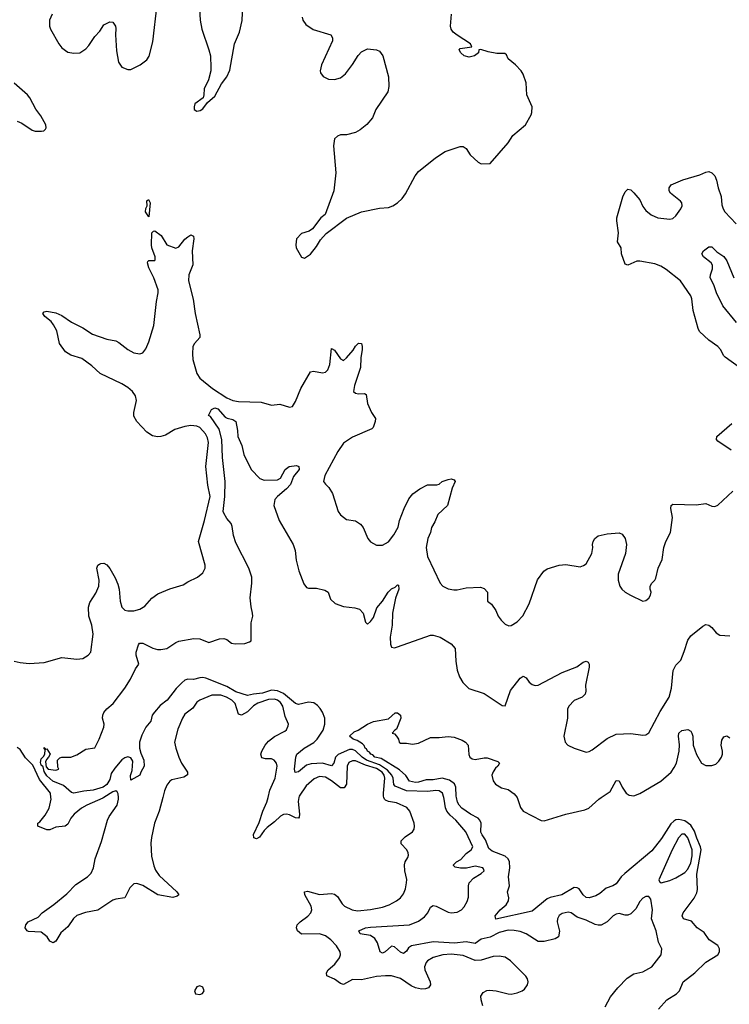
# Model space of a CAD drawing. Header units: inches. Extents: x 2134017 to 2292458, y 756222 to 916513.
# Tile 352 of 387: x 2244348 to 2249087, y 898620 to 905192. Entities that reach past the tile are written whole.
import ezdxf

# ---------------------------------------------------------------- set-up
doc = ezdxf.new("R2010")
doc.units = ezdxf.units.IN
doc.header["$MEASUREMENT"] = 0
doc.layers.add('C2849', color=7, linetype='Continuous')
doc.layers.add('C2940', color=7, linetype='Continuous')

msp = doc.modelspace()

# ---------------------------------------------------------------- linework, layer by layer
at = {"layer": 'C2849', "color": 5}
for points, elevation in [([(2245302.6, 900000), (2245279.3, 899910), (2245247.3, 899830), (2245226.9, 899733.1), (2245224.2, 899695.8), (2245228.4, 899608.4), (2245243.2, 899543.2), (2245254.9, 899514.9), (2245279.9, 899479.9), (2245397.6, 899370), (2245410.4, 899349.6), (2245398.9, 899341.1), (2245370, 899332.8), (2245270, 899349.8), (2245170, 899412), (2245130, 899426), (2245110, 899425.1), (2245082.2, 899397.8), (2245050, 899329.7), (2244990, 899321.6), (2244970, 899314.5), (2244870, 899247.3), (2244786.8, 899233.2), (2244728.3, 899211.6), (2244707.7, 899192.3), (2244670, 899136.4), (2244622.2, 899097.8), (2244590, 899042), (2244572, 899030), (2244550, 899041.2), (2244530.9, 899070.9), (2244490, 899100.5), (2244405.6, 899105.6), (2244397.2, 899110), (2244384, 899130), (2244388, 899150), (2244404, 899170), (2244470, 899202.4), (2244498, 899230), (2244574.7, 899285.3), (2244663, 899357), (2244721.5, 899418.5), (2244801.2, 899470), (2244824.3, 899495.7), (2244839.8, 899530), (2244852.7, 899590), (2244894.4, 899705.6), (2244934, 899850), (2244945.8, 899874.2), (2244999.6, 899950), (2245008.3, 899990), (2245007.1, 900000)], 280), ([(2244909.1, 900000), (2244903.4, 899996.6), (2244795.3, 899950), (2244759.6, 899930), (2244711.6, 899890), (2244690, 899861.6), (2244670, 899822.4), (2244651, 899809), (2244590, 899801.4), (2244550, 899785.1), (2244530, 899785.1), (2244468.7, 899808.7), (2244469.6, 899830), (2244481.6, 899838.4), (2244516.7, 899883.4), (2244543.7, 899930), (2244556.8, 899990), (2244555.7, 900000)], 280), ([(2246211.2, 900000), (2246206.4, 899973.6), (2246216.1, 899890), (2246215.1, 899870), (2246210, 899862), (2246190, 899863.9), (2246150, 899884.7), (2246130, 899889.3), (2246110, 899886.6), (2246090, 899875.6), (2246050, 899837), (2246000.7, 899799.3), (2245980.8, 899779.2), (2245950, 899735.6), (2245930, 899723.7), (2245911.8, 899730), (2245910, 899754.4), (2245946.8, 899833.2), (2245970.5, 899910), (2245998.8, 899970), (2246005.9, 900000)], 280), ([(2247439.8, 898610), (2247428.4, 898650), (2247426.9, 898673.1), (2247442, 898698), (2247467.4, 898712.6), (2247484.7, 898715.3), (2247530, 898710.3), (2247610, 898689), (2247630, 898687.9), (2247670, 898695.6), (2247703.7, 898710), (2247718.2, 898721.8), (2247738, 898750), (2247743, 898770), (2247738.7, 898790), (2247727.2, 898807.2), (2247626, 898910), (2247590, 898934), (2247550, 898942), (2247510, 898939.8), (2247430, 898915), (2247390, 898912.5), (2247310, 898945), (2247230, 898955.2), (2247173.4, 898950), (2247110, 898931.2), (2247070.3, 898910), (2247061.1, 898898.9), (2247051, 898870), (2247052.6, 898850), (2247089.1, 898770), (2247091.7, 898750), (2247078.4, 898730), (2247057.6, 898722.4), (2247030, 898720.2), (2246990, 898729), (2246962.6, 898742.6), (2246890, 898792.8), (2246830, 898809.8), (2246790.7, 898810.7), (2246730, 898804.5), (2246630, 898782.3), (2246570, 898785.3), (2246510, 898751.1), (2246490, 898757.7), (2246450, 898787.8), (2246399.5, 898810), (2246395.8, 898830), (2246407.1, 898850), (2246452.3, 898887.7), (2246483.1, 898930), (2246489.7, 898950), (2246488.4, 898970), (2246463.5, 899010), (2246424.4, 899050), (2246390, 899076.8), (2246349.2, 899089.2), (2246230, 899087), (2246203.1, 899110), (2246196.5, 899130), (2246200.9, 899150), (2246221.1, 899170), (2246272.7, 899207.3), (2246291.7, 899230), (2246298.5, 899250), (2246295.1, 899275.1), (2246252.2, 899350), (2246249.9, 899370.1), (2246270, 899374.2), (2246350, 899351.8), (2246430, 899358.6), (2246450, 899355.9), (2246470, 899339.5), (2246501.3, 899290), (2246515.7, 899275.7), (2246568, 899250), (2246603.7, 899243.7), (2246690, 899251.7), (2246770, 899267.8), (2246815.5, 899284.5), (2246863.6, 899310), (2246889.8, 899330.2), (2246910, 899357.1), (2246923.5, 899390), (2246931.7, 899431.7), (2246932.4, 899452.4), (2246919.7, 899510), (2246916.9, 899550), (2246920.9, 899570), (2246940.2, 899599.8), (2246944.7, 899615.3), (2246942.7, 899630), (2246932.3, 899650), (2246895.1, 899690), (2246894.5, 899710), (2246921.6, 899738.4), (2246970, 899770.8), (2246982, 899790), (2246985.1, 899810), (2246981.6, 899830), (2246952.8, 899910), (2246934.1, 899934.1), (2246864.8, 899964.8), (2246810, 899973.1), (2246790, 899982.4), (2246783.7, 899990), (2246780.2, 900000)], 280), ([(2248256.6, 898603.4), (2248294, 898670), (2248341.5, 898730), (2248404.8, 898795.2), (2248450, 898822.4), (2248510, 898835.5), (2248570, 898870.8), (2248631.8, 898950), (2248637, 898990), (2248614.6, 899034.6), (2248597.7, 899110), (2248566, 899190), (2248573.6, 899250), (2248562, 899322), (2248550, 899339), (2248530, 899339.3), (2248510, 899329.3), (2248490, 899305.2), (2248462.3, 899257.7), (2248430, 899224.5), (2248410, 899214), (2248390, 899215.1), (2248350, 899226.6), (2248330, 899222), (2248310.2, 899209.8), (2248270.2, 899169.8), (2248230, 899148.7), (2248210, 899147.7), (2248190, 899153.1), (2248130, 899182.4), (2248070, 899202), (2248030, 899229.6), (2248010, 899235.1), (2247970, 899225.6), (2247950, 899212), (2247938.7, 899190), (2247937.4, 899170), (2247951.8, 899108.2), (2247946, 899070), (2247924.2, 899055.8), (2247850, 899038.5), (2247810, 899038.7), (2247729.9, 899089.9), (2247690, 899106), (2247650, 899113.2), (2247610, 899113.9), (2247550, 899098.7), (2247490, 899068.2), (2247430, 899054.2), (2247390, 899026.5), (2247330, 899036.6), (2247251.7, 899028.3), (2247110, 899036.2), (2246964, 899010), (2246944, 898996), (2246930, 898974.7), (2246910, 898959.1), (2246890, 898967.8), (2246850, 899002.6), (2246830, 899008.2), (2246787.7, 898970), (2246770, 898961.7), (2246754.5, 898970), (2246738, 899030), (2246719, 899059), (2246690, 899079.4), (2246621.2, 899090), (2246612, 899110), (2246657, 899130), (2246690, 899135.6), (2246950.2, 899150.2), (2247010, 899175.8), (2247050, 899202.9), (2247073.6, 899230), (2247090.9, 899269.1), (2247110, 899280.3), (2247130, 899274.7), (2247210, 899235), (2247230, 899230.2), (2247270, 899234.7), (2247297.4, 899250), (2247316.9, 899270), (2247334.9, 899305.1), (2247345.1, 899334.9), (2247345.3, 899410), (2247350, 899430.5), (2247377.4, 899462.6), (2247430, 899493), (2247449.4, 899510), (2247444.5, 899524.5), (2247441.2, 899530), (2247390, 899542.7), (2247332.4, 899527.6), (2247292.2, 899527.8), (2247256, 899536), (2247245.6, 899545.6), (2247244.4, 899550), (2247263.9, 899570), (2247292.7, 899587.3), (2247330, 899625.4), (2247362.8, 899650), (2247373.2, 899670), (2247327.7, 899770), (2247259.8, 899850), (2247222.7, 899882.7), (2247200.2, 899910), (2247191.6, 899931.6), (2247182.7, 899990), (2247179.8, 900000)], 260), ([(2248613.2, 898586.8), (2248670, 898650.3), (2248734.7, 898690), (2248753.3, 898710), (2248779.1, 898770), (2248856.4, 898830), (2248930, 898901.3), (2249009.2, 898950), (2249020.9, 898970), (2249022, 898990), (2249010, 899012.7), (2248952.7, 899050), (2248918.2, 899098.2), (2248871.3, 899131.3), (2248833.7, 899173.7), (2248779.6, 899190), (2248771, 899210), (2248779.3, 899230), (2248851.4, 899328.6), (2248870, 899363.1), (2248874.7, 899385.3), (2248868.9, 899488.9), (2248897.8, 899650), (2248894.7, 899670), (2248868.9, 899728.9), (2248854.9, 899774.9), (2248830, 899814.5), (2248790, 899843.7), (2248750, 899854.1), (2248730, 899850.8), (2248716.6, 899843.4), (2248696.6, 899823.4), (2248633.7, 899726.3), (2248570, 899643.4), (2248387.8, 899492.2), (2248364.6, 899470), (2248330, 899424.2), (2248308.8, 899411.2), (2248264.2, 899395.8), (2248221.4, 899358.6), (2248196.3, 899343.7), (2248150, 899330.5), (2248130, 899331.9), (2248110.3, 899350.3), (2248082.9, 899390), (2248070, 899398.2), (2248050, 899398.7), (2247967.2, 899350), (2247890, 899333), (2247870, 899324.3), (2247770, 899241.8), (2247528.4, 899188.5), (2247523.5, 899210), (2247555.8, 899250), (2247595.8, 899284.2), (2247612.4, 899310), (2247613.8, 899330), (2247604.6, 899370), (2247618.4, 899410), (2247613.1, 899470), (2247620.3, 899530), (2247617.7, 899570), (2247609.4, 899590), (2247589.3, 899609.3), (2247502.8, 899642.8), (2247479.6, 899659.6), (2247458.1, 899718.1), (2247435.2, 899750), (2247427.8, 899767.8), (2247429.4, 899830), (2247421.3, 899850), (2247410, 899861.3), (2247357.2, 899890), (2247301.2, 899930), (2247282.4, 899950), (2247271.6, 899970), (2247264.9, 900000)], 240), ([(2247670.2, 900000), (2247692.8, 899932.8), (2247710, 899908.5), (2247830, 899846), (2247850, 899844.4), (2247995.3, 899890), (2248121.5, 899918.5), (2248149.3, 899930), (2248215.1, 899990), (2248229.9, 900000)], 240)]:
    msp.add_lwpolyline(points, dxfattribs=dict(at, elevation=elevation))
for points, elevation in [([(2248770, 899755.3), (2248747.1, 899730), (2248704.2, 899650), (2248616, 899450), (2248619.6, 899439.6), (2248631.1, 899431.1), (2248690, 899447), (2248730, 899464.4), (2248790, 899500.7), (2248810, 899521.8), (2248830, 899564.9), (2248839.2, 899610), (2248839.3, 899650), (2248810, 899731.7), (2248790, 899754.6)], 260), ([(2245550, 898744), (2245530, 898737.2), (2245514.8, 898710), (2245521, 898690), (2245550, 898686.4), (2245569.1, 898690.9), (2245579, 898710), (2245570, 898735.3)], 320)]:
    msp.add_lwpolyline(points, close=True, dxfattribs=dict(at, elevation=elevation))
at = {"layer": 'C2940', "color": 5}
for points, elevation in [([(2244564.4, 905230), (2244547, 905190), (2244547, 905150), (2244553.7, 905130), (2244610, 905030.6), (2244630, 905004.4), (2244670, 904975.5), (2244710, 904968.2), (2244750, 904970.6), (2244790, 904998), (2244810, 905019.1), (2244850, 905079.1), (2244883.9, 905116.1), (2244910, 905158.8), (2244950, 905178.8), (2244970, 905176), (2244986.8, 905150), (2244990, 905134), (2244987.7, 905090), (2244995.2, 904984.8), (2245008.5, 904908.5), (2245030, 904874.8), (2245070, 904859.1), (2245090, 904860.5), (2245153.2, 904890), (2245196.6, 904923.4), (2245211.9, 904948.1), (2245236.1, 905043.9), (2245266.2, 905293.8)], 320), ([(2245547.9, 905267.9), (2245553.4, 905190), (2245563.8, 905130), (2245611.7, 904991.7), (2245621.3, 904950), (2245624.4, 904870), (2245624.4, 904850), (2245608.7, 904791.3), (2245580.7, 904730), (2245578, 904690), (2245572, 904670), (2245518, 904630), (2245512, 904610), (2245512.7, 904592.7), (2245530, 904582), (2245552.9, 904587.1), (2245570, 904598), (2245601.2, 904638.8), (2245650, 904681), (2245695.4, 904764.6), (2245730, 904811), (2245750, 904856), (2245782.6, 905030), (2245814.7, 905110), (2245833.5, 905186.5), (2245837.2, 905290)], 320), ([(2246233.7, 905210), (2246237.6, 905190), (2246259.3, 905159.3), (2246307.8, 905127.8), (2246424.7, 905090), (2246437.1, 905070), (2246436.4, 905050), (2246363, 904890), (2246353.4, 904850), (2246357.5, 904837.5), (2246373.2, 904813.2), (2246410, 904794.8), (2246450, 904794), (2246490, 904804.4), (2246522.9, 904830), (2246570, 904893), (2246607.2, 904952.8), (2246630, 904977.3), (2246670, 904998), (2246730, 904990.6), (2246750, 904982.8), (2246772.4, 904950), (2246810.2, 904810.2), (2246813.9, 904746.1), (2246805.7, 904710), (2246726.4, 904593.6), (2246703.6, 904536.4), (2246666.6, 904493.4), (2246622.5, 904457.5), (2246590, 904439.6), (2246530, 904422.7), (2246490, 904424), (2246470, 904415.3), (2246450, 904398), (2246442.8, 904350), (2246459.5, 904170), (2246445.7, 904050), (2246387.7, 903892.3), (2246358.8, 903870), (2246304.1, 903795.9), (2246279.9, 903780.1), (2246230, 903764), (2246196, 903730), (2246190.7, 903690), (2246194, 903670), (2246230, 903606), (2246250, 903601), (2246290, 903626.8), (2246330, 903678.8), (2246356.9, 903723.1), (2246394.9, 903765.1), (2246530, 903866.4), (2246630, 903910.4), (2246750, 903934.4), (2246810, 903938), (2246839, 903950), (2246870, 903970.6), (2246901.1, 903998.9), (2246925.1, 904030), (2246989.8, 904150.2), (2247010, 904179.1), (2247125.2, 904270), (2247190, 904313.4), (2247290, 904346), (2247310, 904346), (2247330, 904331.3), (2247356, 904290), (2247410, 904241), (2247430, 904231), (2247490, 904231.3), (2247610, 904371), (2247641.6, 904418.4), (2247726, 904490), (2247762.7, 904557.3), (2247766.8, 904573.2), (2247769.4, 904610), (2247734.5, 904690), (2247729.3, 904770), (2247709.1, 904829.1), (2247697.2, 904850), (2247659.3, 904890), (2247609, 904930), (2247598, 904958), (2247587.3, 904967.3), (2247534.4, 904965.6), (2247477, 904977), (2247427.3, 904992.7), (2247414, 904990), (2247411.3, 904970), (2247384.7, 904950), (2247350, 904942), (2247315.3, 904950), (2247293.2, 904970), (2247282.7, 904990), (2247290, 904998.8), (2247368, 905010), (2247359.3, 905030), (2247268.8, 905088.8), (2247242.9, 905110), (2247229.6, 905130), (2247225.1, 905150), (2247231.6, 905230)], 320), ([(2244330, 904514.8), (2244361.1, 904501.1), (2244430, 904455.5), (2244450, 904448.2), (2244492.3, 904447.7), (2244509.1, 904450.9), (2244519.3, 904460.7), (2244524, 904470), (2244521.2, 904490), (2244489.5, 904550), (2244454.6, 904594.6), (2244416.2, 904670), (2244400.9, 904690), (2244310, 904768.7)], 320), ([(2249155.1, 902870), (2249059.3, 902939.3), (2249049, 902949), (2249027.2, 902990), (2249010.6, 903010.6), (2248950, 903054), (2248888.5, 903110), (2248877.8, 903130), (2248845.9, 903250), (2248836.2, 903330), (2248829.9, 903350), (2248761.4, 903450), (2248664.9, 903524.9), (2248630, 903546.5), (2248590, 903562.5), (2248490, 903580.5), (2248470, 903579.7), (2248410, 903553.6), (2248390, 903561.2), (2248366.6, 903630), (2248363.7, 903670), (2248339.3, 903710), (2248345.6, 903770), (2248334.7, 903850), (2248335.8, 903870), (2248375.3, 904010), (2248390, 904043), (2248410, 904062), (2248430, 904055.5), (2248450, 904037.1), (2248488.9, 903990), (2248510, 903946), (2248530, 903918.4), (2248563.8, 903890), (2248610, 903870.3), (2248690, 903860.4), (2248710, 903866), (2248730, 903884), (2248762.9, 903930), (2248771.8, 903950), (2248769.4, 903970), (2248760.1, 903980.1), (2248693.8, 904033.8), (2248686, 904050), (2248685.2, 904070), (2248699, 904090), (2248776.8, 904123.2), (2248890, 904157), (2248930, 904175.5), (2248950, 904179.1), (2248970, 904170.7), (2248990, 904150.7), (2249001.8, 904121.8), (2249012.3, 904070), (2249031.9, 904011.9), (2249036.1, 903956.1), (2249045, 903930), (2249057.8, 903910), (2249131.5, 903830)], 280), ([(2244310, 900911.4), (2244350, 900901.8), (2244410, 900894.6), (2244510, 900901.6), (2244630, 900934.9), (2244730, 900924.7), (2244770, 900928.9), (2244804.5, 900950), (2244822.4, 900970), (2244838.2, 901090), (2244828.7, 901150), (2244809.8, 901210), (2244807.4, 901270), (2244817, 901303), (2244856.5, 901363.5), (2244875.8, 901410), (2244877.7, 901450), (2244863.5, 901530), (2244869.7, 901550.3), (2244881.7, 901558.3), (2244890, 901563), (2244910, 901563.8), (2244930, 901554), (2244950, 901528), (2244985.8, 901465.8), (2245003.6, 901423.6), (2245011.8, 901390), (2245017.7, 901310), (2245030, 901270.4), (2245050, 901251.7), (2245070, 901246), (2245110, 901246.7), (2245150, 901256.5), (2245182.5, 901277.5), (2245230, 901330.4), (2245270, 901360.3), (2245350, 901392.4), (2245440.1, 901419.9), (2245470, 901439.1), (2245535.3, 901470), (2245570, 901501), (2245585.2, 901530), (2245586, 901550), (2245541.1, 901710), (2245581.1, 901850), (2245619.8, 902010), (2245604.1, 902084.1), (2245591.4, 902210), (2245608.3, 902370), (2245601.6, 902401.6), (2245588.6, 902428.6), (2245549.7, 902469.7), (2245530, 902478.6), (2245490, 902482.7), (2245450, 902475.9), (2245384.4, 902455.6), (2245320.4, 902419.6), (2245290, 902409.4), (2245268.1, 902408.1), (2245235.4, 902415.4), (2245197.8, 902437.8), (2245129.8, 902510), (2245110, 902546.6), (2245109.1, 902570), (2245127.9, 902650), (2245120.9, 902680.9), (2245101.8, 902710), (2245070, 902737.8), (2245030, 902762), (2244885.6, 902830), (2244830, 902882.2), (2244762.4, 902930), (2244690, 902953.9), (2244654.6, 902974.6), (2244614.2, 903030), (2244594.8, 903114.8), (2244574.4, 903154.4), (2244557.2, 903177.2), (2244515.1, 903210), (2244501.6, 903230), (2244510, 903242), (2244530, 903247), (2244590, 903235.6), (2244630, 903217.1), (2244692.8, 903172.8), (2244770, 903135.8), (2244833.3, 903093.3), (2244930, 903058.8), (2244990, 903048.2), (2245010, 903038), (2245070, 902990.2), (2245110, 902969.3), (2245150, 902960.8), (2245170, 902967.6), (2245190, 902995.8), (2245210, 903042.4), (2245243.5, 903150), (2245260.4, 903310), (2245272.8, 903370), (2245271.5, 903390), (2245243.7, 903470), (2245210, 903536.2), (2245201.3, 903570), (2245202.3, 903577.7), (2245210, 903584.9), (2245250, 903584.9), (2245253, 903590), (2245251.8, 903610), (2245230.5, 903670), (2245228.4, 903688.4), (2245231.2, 903768.8), (2245240.4, 903779.6), (2245250, 903782), (2245292.2, 903752.2), (2245330.4, 903690), (2245390, 903666), (2245410, 903674.9), (2245450, 903728.2), (2245470, 903743.8), (2245490, 903755.5), (2245507.3, 903747.3), (2245510.4, 903730), (2245498.5, 903650), (2245504.2, 903555.8), (2245478.3, 903490), (2245474.9, 903450), (2245506.6, 903326.6), (2245520.1, 903230), (2245551.7, 903088.3), (2245550.1, 903069.9), (2245515, 903030), (2245504.6, 903010), (2245501.5, 902961.5), (2245504.8, 902924.8), (2245530, 902830.7), (2245550, 902799.5), (2245634.6, 902730), (2245730, 902668.8), (2245770, 902650.1), (2245810, 902642.5), (2245959.5, 902639.5), (2246030, 902619.1), (2246085.2, 902625.2), (2246150, 902606.8), (2246170, 902611), (2246190, 902644.7), (2246226, 902730), (2246290, 902842), (2246310, 902846.4), (2246370, 902834.3), (2246390, 902838.7), (2246405, 902855), (2246417.8, 902890), (2246430, 902998), (2246450, 902986.8), (2246490, 902927.3), (2246510, 902917.3), (2246530, 902934), (2246574.2, 902985.9), (2246590, 903014), (2246610, 903034), (2246630, 903031), (2246635.8, 903010), (2246635.3, 902990), (2246625.8, 902934.1), (2246622.8, 902870), (2246583.1, 902750), (2246577.3, 902710), (2246590, 902699.1), (2246610, 902695.5), (2246650, 902697.3), (2246661, 902690), (2246670.4, 902630), (2246696.5, 902570), (2246724.4, 902530), (2246722, 902510), (2246708.5, 902470), (2246698.2, 902461.8), (2246570, 902405.9), (2246510, 902364.6), (2246471.6, 902310), (2246386.2, 902150), (2246377.1, 902110), (2246390, 902090.7), (2246413, 902070), (2246437.1, 902030), (2246474.8, 901910), (2246490, 901886), (2246530, 901856), (2246590, 901848), (2246624.6, 901824.6), (2246642.3, 901802.3), (2246672.2, 901730), (2246690, 901706), (2246730, 901684.9), (2246770, 901684.9), (2246810, 901706), (2246846.8, 901753.2), (2246875.1, 901804.9), (2246885, 901850), (2246914.6, 901930), (2246946.5, 901993.5), (2246972, 902028), (2247019.7, 902060.3), (2247070, 902086.7), (2247133.3, 902086.7), (2247149.3, 902090.7), (2247168.7, 902110), (2247210, 902123.8), (2247230, 902127.3), (2247250, 902121), (2247254.9, 902110), (2247235.8, 902064.2), (2247204.9, 901950), (2247140.4, 901890), (2247120.3, 901839.7), (2247098.2, 901801.8), (2247090.2, 901770), (2247072.4, 901730), (2247062.8, 901670), (2247071.6, 901610), (2247156.3, 901430), (2247174, 901410), (2247210, 901392.4), (2247246.7, 901386.7), (2247270, 901387), (2247330, 901398.9), (2247424, 901404), (2247450, 901396), (2247471.3, 901370), (2247472, 901310), (2247498, 901290), (2247527.5, 901247.5), (2247544, 901210), (2247563.9, 901183.9), (2247590, 901156.3), (2247614.8, 901145.2), (2247630, 901147.3), (2247670, 901173.4), (2247707.1, 901212.9), (2247750, 901294), (2247805.9, 901454.1), (2247847.9, 901512.1), (2247870, 901527.7), (2247950, 901550.5), (2247995.2, 901555.2), (2248090, 901540.7), (2248112.1, 901547.9), (2248130, 901561), (2248169.4, 901630), (2248176, 901670), (2248173.2, 901690), (2248177.2, 901710), (2248189, 901730), (2248210, 901746), (2248270, 901761), (2248350, 901766), (2248370, 901758), (2248390.7, 901730), (2248400.7, 901690), (2248392.7, 901630), (2248344.9, 901490), (2248343.6, 901450), (2248356.4, 901410), (2248368.4, 901390), (2248390, 901370.6), (2248427.3, 901350), (2248510, 901311), (2248530, 901316), (2248550, 901331.3), (2248559.3, 901350), (2248565.2, 901370), (2248557.2, 901390), (2248559, 901410), (2248569, 901430), (2248589, 901450), (2248595.9, 901464.1), (2248612.3, 901530), (2248639.3, 901590), (2248649.3, 901670), (2248662.7, 901710), (2248694, 901770), (2248706.3, 901870), (2248696.2, 901930), (2248697.2, 901950), (2248710, 901958), (2248865.9, 901954.1), (2248930, 901963.1), (2248970, 901946), (2248990, 901942.4), (2249010, 901952.7), (2249110, 902044.9)], 280), ([(2249134.2, 903170), (2249042.4, 903282.4), (2249001.7, 903370), (2248983.1, 903423.1), (2248958.4, 903470), (2248960.7, 903490), (2248974.7, 903530), (2248973.6, 903553.6), (2248965.6, 903570), (2248915.1, 903610), (2248902, 903630), (2248915.1, 903650), (2248950, 903677.1), (2248970, 903674.9), (2249002.8, 903642.8), (2249050.5, 903610.5), (2249070, 903581.7), (2249117.2, 903470)], 260), ([(2247179.8, 900000), (2247171.2, 900030), (2247150, 900044.6), (2247126.3, 900046.3), (2247070, 900039.4), (2246930, 900045.3), (2246855.9, 900075.9), (2246846.3, 900086.2), (2246841.8, 900130), (2246833.6, 900150), (2246803.8, 900183.8), (2246750, 900219.4), (2246664, 900250), (2246634, 900270), (2246590, 900311.5), (2246570, 900321.5), (2246550, 900320.5), (2246473.4, 900286.6), (2246457.2, 900270), (2246445.7, 900230), (2246430, 900212.3), (2246370, 900228.6), (2246295.2, 900224.8), (2246263.5, 900216.5), (2246210, 900172.1), (2246187.9, 900167.9), (2246182, 900190), (2246191.1, 900270), (2246198.7, 900290), (2246246.5, 900330), (2246311.5, 900368.5), (2246333.7, 900390), (2246374.9, 900450), (2246385.4, 900490), (2246385.9, 900530), (2246370.5, 900570), (2246354.1, 900594.1), (2246335.4, 900615.4), (2246312.1, 900632.1), (2246275.9, 900635.9), (2246210, 900621.5), (2246190, 900627.2), (2246110, 900693.4), (2246070, 900712.3), (2246030, 900715.9), (2245970, 900696.5), (2245909.7, 900690.3), (2245870, 900680.7), (2245790, 900706.4), (2245730, 900740.1), (2245590, 900796.7), (2245570, 900801.2), (2245550, 900799.6), (2245507.4, 900787.4), (2245470, 900791.1), (2245450, 900783.5), (2245430, 900766.2), (2245393.1, 900726.9), (2245332.9, 900650), (2245285.3, 900614.7), (2245247.2, 900570), (2245232.8, 900550), (2245222.4, 900510), (2245190.7, 900469.3), (2245163, 900417), (2245148, 900370), (2245147.2, 900330), (2245155.8, 900295.8), (2245176, 900250), (2245179.5, 900210), (2245156.3, 900170), (2245150, 900149), (2245090, 900115.3), (2245087.9, 900147.9), (2245099.8, 900180.2), (2245102.4, 900242.4), (2245090, 900264.7), (2245070, 900271.5), (2245050, 900265.3), (2245030, 900250.8), (2244983.7, 900196.3), (2244959.5, 900160.5), (2244950, 900120.7), (2244930, 900086), (2244904.9, 900070), (2244837.3, 900050), (2244776.4, 900043.6), (2244710, 900029.8), (2244693.3, 900033.3), (2244641, 900081), (2244570, 900108.2), (2244530, 900143.9), (2244510, 900173.2), (2244503.9, 900203.9), (2244490, 900215.1), (2244487, 900233), (2244490, 900258.8), (2244507, 900273), (2244515.3, 900290), (2244518, 900318), (2244510, 900326), (2244510, 900334), (2244522, 900322), (2244530, 900324.7), (2244550.7, 900290), (2244541, 900270), (2244526, 900254), (2244521.1, 900238.9), (2244524.1, 900204.1), (2244538, 900190), (2244590, 900182.8), (2244608, 900190), (2244602, 900202), (2244600.9, 900250), (2244615.9, 900264.1), (2244630, 900270.5), (2244690, 900270.4), (2244730, 900286), (2244790, 900322), (2244850, 900331.3), (2244879.3, 900390), (2244909.6, 900470), (2244911.1, 900490), (2244899.8, 900530), (2244902, 900550), (2244910, 900568.4), (2244928.7, 900591.3), (2244972.8, 900627.2), (2245050, 900730.3), (2245088.7, 900790), (2245121.8, 900858.2), (2245142.7, 900890), (2245126.6, 900950), (2245126, 900970), (2245140.2, 901019.8), (2245148, 901030), (2245170, 901030.4), (2245237.8, 900997.8), (2245268.5, 900988.5), (2245290, 900987.7), (2245330, 900995.3), (2245390, 901034.5), (2245410, 901042.7), (2245510, 901060.8), (2245550, 901059.5), (2245610, 901035.5), (2245681.6, 901058.4), (2245710, 901060.8), (2245730, 901054.6), (2245763, 901030), (2245786, 901026), (2245851.8, 901028.2), (2245881.7, 901038.3), (2245892.9, 901047.1), (2245894.2, 901165.8), (2245903.7, 901210), (2245903.4, 901230), (2245893, 901273), (2245886.8, 901333.2), (2245898.3, 901430), (2245897.5, 901470), (2245877.2, 901530), (2245790, 901699.3), (2245775.3, 901750), (2245767.4, 901810), (2245760.3, 901830), (2245730, 901861.5), (2245710, 901897.6), (2245707.6, 901910), (2245717.4, 902010), (2245720.6, 902110), (2245702, 902270), (2245698.5, 902390), (2245679.5, 902459.5), (2245622.5, 902542.5), (2245609.3, 902550), (2245628, 902590), (2245650, 902600.7), (2245670, 902593.7), (2245719.7, 902539.7), (2245732.4, 902532.4), (2245770, 902523.6), (2245790, 902510.3), (2245802.4, 902450), (2245805.3, 902410), (2245831.3, 902350), (2245844.2, 902290), (2245893.7, 902190), (2245950.8, 902130), (2245979.5, 902119.5), (2246070, 902121.8), (2246090, 902132.2), (2246121.5, 902190), (2246147.8, 902210), (2246195.5, 902215.5), (2246210.7, 902210.7), (2246214.8, 902190), (2246177, 902143), (2246155.5, 902090), (2246130, 902060.7), (2246069.1, 902010), (2246051.3, 901990), (2246044.5, 901950), (2246080.9, 901850), (2246174, 901690), (2246186.7, 901650), (2246194.9, 901585.1), (2246212.4, 901512.4), (2246245.5, 901425.5), (2246262.4, 901402.4), (2246276.8, 901396.8), (2246330, 901397.6), (2246384.4, 901384.4), (2246407.3, 901370), (2246424.1, 901324.1), (2246454.6, 901294.6), (2246510, 901274.9), (2246586.2, 901266.2), (2246617.3, 901257.3), (2246642, 901230), (2246658, 901170), (2246670, 901158), (2246690, 901174.8), (2246710, 901200.7), (2246733.4, 901266.6), (2246770, 901311.8), (2246808, 901370), (2246830, 901392.7), (2246855.3, 901404.7), (2246870, 901419.3), (2246876.5, 901416.5), (2246880.7, 901390), (2246857.5, 901330), (2246836.6, 901230), (2246836, 901150), (2246821, 901070), (2246824.2, 901024.2), (2246830, 901004), (2246850, 900999.3), (2246870, 901004.9), (2247090, 901084.2), (2247110, 901083.1), (2247156, 901070), (2247230, 901025.5), (2247254.9, 900994.9), (2247259.6, 900910), (2247268.7, 900850), (2247285.1, 900805.1), (2247307.5, 900767.5), (2247347.4, 900727.4), (2247450, 900694), (2247570, 900614), (2247590, 900611.3), (2247624.6, 900715.4), (2247690, 900797.1), (2247710, 900810.6), (2247730, 900799.1), (2247750.2, 900770.2), (2247770, 900755.3), (2247790, 900748.1), (2247810, 900750.2), (2247970, 900835.2), (2248067.3, 900872.7), (2248110, 900902.8), (2248130, 900911.3), (2248144.7, 900904.7), (2248150.7, 900890.7), (2248150.5, 900870.5), (2248127, 900750), (2248128.5, 900710), (2248124.4, 900690), (2248104, 900670), (2248050, 900647), (2248014.4, 900610), (2248006.3, 900590), (2248005, 900530), (2247981.1, 900410), (2247990.4, 900370), (2248009.2, 900349.2), (2248050.7, 900330), (2248130, 900303.7), (2248150, 900306.7), (2248170, 900317.4), (2248270, 900395), (2248330, 900423.6), (2248430, 900428.3), (2248510, 900416.9), (2248530, 900419.5), (2248550, 900431.8), (2248625.7, 900574.3), (2248684.8, 900670), (2248701.4, 900730), (2248711.1, 900848.9), (2248730, 900884), (2248762, 900918), (2248785.9, 900974.1), (2248809.8, 901050.2), (2248830, 901079.1), (2248910, 901144), (2248930, 901154), (2248950, 901150.8), (2248970, 901134.8), (2248998.8, 901098.8), (2249024.1, 901084.1), (2249090, 901080.5)], 260), ([(2249098.7, 902318.7), (2249010, 902378.7), (2249001.7, 902390), (2249002.6, 902410), (2249102.4, 902497.6)], 280), ([(2246005.9, 900000), (2246017.7, 900050), (2246053.2, 900130), (2246067.9, 900210), (2246063.1, 900230), (2246047.8, 900250), (2246030, 900258.9), (2245990, 900257.8), (2245965.8, 900265.8), (2245958.8, 900290), (2245963.7, 900310), (2245987.1, 900350), (2246010, 900375.2), (2246050, 900406.7), (2246118, 900442), (2246128.6, 900451.4), (2246141, 900479), (2246142.4, 900490), (2246120.7, 900540.7), (2246105, 900610), (2246090, 900633.4), (2246070, 900649.4), (2246050, 900656.3), (2246010, 900653.7), (2245937.1, 900630), (2245910, 900611.9), (2245870, 900572.9), (2245830, 900550.5), (2245810, 900556.1), (2245787.1, 900627.1), (2245765, 900650), (2245729.8, 900670), (2245690, 900684), (2245630, 900683.9), (2245550, 900649.8), (2245530, 900637.1), (2245503.6, 900596.4), (2245450, 900556.1), (2245434.5, 900530), (2245403.6, 900456.4), (2245382.4, 900370), (2245390.2, 900330.2), (2245410.2, 900270), (2245429.2, 900230), (2245469, 900170), (2245467.5, 900152.5), (2245443, 900137), (2245362.9, 900117.2), (2245350, 900109.7), (2245330, 900083), (2245314.4, 900045.6), (2245302.6, 900000)], 280), ([(2247264.9, 900000), (2247262.6, 900010), (2247259.8, 900070), (2247251.1, 900091.1), (2247217, 900117), (2247170, 900129.1), (2247110, 900118.4), (2247062.1, 900117.9), (2247010, 900101.9), (2246990, 900100.5), (2246950, 900108.6), (2246927, 900147), (2246884, 900184), (2246761.3, 900261.3), (2246720.4, 900270), (2246705.3, 900285.3), (2246693.6, 900290), (2246683.7, 900303.7), (2246669.8, 900310), (2246664.4, 900324.4), (2246655.1, 900330), (2246647.5, 900347.5), (2246637.5, 900357.5), (2246601.1, 900381.1), (2246575.1, 900390), (2246549.6, 900410.4), (2246582, 900438), (2246608, 900450), (2246669.3, 900490.7), (2246710, 900507.3), (2246810, 900526), (2246854.5, 900565.5), (2246870, 900564.9), (2246890, 900550.4), (2246892.9, 900530), (2246864, 900456), (2246852, 900450), (2246834, 900430), (2246850, 900424.7), (2246864.7, 900410), (2246878, 900390), (2246882, 900370), (2246890, 900362), (2246930, 900362.8), (2246970, 900357.3), (2247010, 900362), (2247090, 900400.5), (2247150, 900401.1), (2247210, 900407.9), (2247250, 900402.4), (2247302.2, 900382.2), (2247324.9, 900370), (2247341.6, 900350), (2247346.9, 900286.9), (2247354.8, 900270), (2247370, 900257.3), (2247390, 900253.4), (2247450, 900264.9), (2247470, 900264), (2247541, 900241), (2247551, 900230), (2247541, 900210), (2247524.7, 900195.3), (2247508.8, 900171.2), (2247501.6, 900150), (2247510, 900111.3), (2247524.9, 900090), (2247565.8, 900065.8), (2247610, 900053.4), (2247650, 900025.5), (2247670, 900000.7), (2247670.2, 900000)], 240), ([(2248229.9, 900000), (2248290, 900040.7), (2248330, 900114.8), (2248350, 900110.8), (2248370.4, 900070), (2248398, 900030), (2248416.9, 900016.9), (2248450, 900011.5), (2248490, 900027.1), (2248629.7, 900110), (2248697.4, 900170), (2248719.4, 900200.6), (2248733.3, 900230), (2248751.7, 900310), (2248752.9, 900352.9), (2248746.3, 900410), (2248749.6, 900430.3), (2248770, 900447.3), (2248810, 900454), (2248830, 900442.8), (2248837.1, 900430), (2248842.6, 900410), (2248845.2, 900350), (2248867.2, 900287.2), (2248901.5, 900230), (2248930, 900214.7), (2248970, 900213.1), (2248996.2, 900223.8), (2249017.6, 900242.4), (2249035.5, 900270), (2249041.2, 900290), (2249042, 900310), (2249031.6, 900350), (2249037.2, 900382.8), (2249050, 900406), (2249070, 900411.3), (2249090, 900398)], 240), ([(2244555.7, 900000), (2244552.6, 900030), (2244480.4, 900120.4), (2244436.1, 900216.1), (2244385.4, 900265.4), (2244350, 900321.5), (2244330, 900334.8)], 280), ([(2246780.2, 900000), (2246776.7, 900010), (2246776.4, 900030), (2246786.6, 900130), (2246780.7, 900150), (2246767.3, 900170), (2246730, 900194.4), (2246656.8, 900216.8), (2246590, 900244.5), (2246570, 900245.6), (2246546.7, 900233.2), (2246535.6, 900210), (2246530.9, 900090), (2246514.5, 900065.5), (2246490, 900065), (2246430, 900112.2), (2246390, 900136.1), (2246350, 900139.6), (2246314.5, 900125.5), (2246261.5, 900078.5), (2246213.1, 900010), (2246211.2, 900000)], 280), ([(2245007.1, 900000), (2245004.2, 900024.2), (2244997.7, 900037.7), (2244990, 900045.7), (2244970, 900037), (2244909.1, 900000)], 280)]:
    msp.add_lwpolyline(points, dxfattribs=dict(at, elevation=elevation))
at = {"layer": 'C2940', "color": 5, "elevation": 280}
msp.add_lwpolyline([(2245210, 903875.3), (2245188.9, 903910), (2245190, 903930.8), (2245198.7, 903950), (2245197.2, 903982.8), (2245208.3, 903991.7), (2245219.5, 903970)], close=True, dxfattribs=at)

doc.saveas('drawing.dxf')
